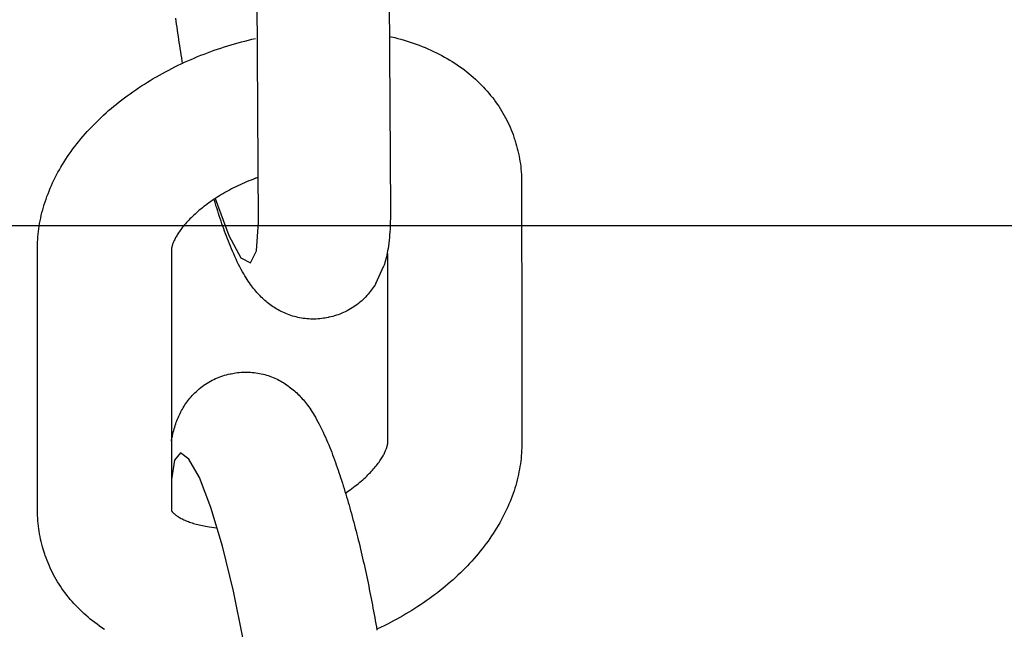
# Model space of a CAD drawing. Extents: x -169 to 6736, y -208 to 3022.
# Tile 384 of 656: x 1797.522 to 1798.387, y 983.66 to 984.196. Entities that reach past the tile are written whole.
import ezdxf

# ---------------------------------------------------------------- set-up
doc = ezdxf.new("R2010")
doc.units = 0
doc.header["$MEASUREMENT"] = 0
doc.layers.add('FREEZE-LINES', color=8, linetype='CONTINUOUS')
doc.layers.add('SPILL-BUCKET', color=1, linetype='CONTINUOUS')

msp = doc.modelspace()

# ---------------------------------------------------------------- linework, layer by layer
at = {"layer": 'FREEZE-LINES', "linetype": 'Continuous'}
msp.add_line((1931.94521, 984.01471), (1465.78697, 984.01471), dxfattribs=at)
at = {"layer": 'SPILL-BUCKET', "color": 1, "linetype": 'Continuous'}
for p, q in [((1797.8463, 984.25577), (1797.8475, 984.02738)), ((1797.73146, 984.01778), (1797.73027, 984.2446)), ((1797.6592, 984.19455), (1797.65886, 984.19718)), ((1797.65955, 984.1919), (1797.6592, 984.19455)), ((1797.65992, 984.18924), (1797.65955, 984.1919)), ((1797.66029, 984.18657), (1797.65992, 984.18924)), ((1797.66067, 984.1839), (1797.66029, 984.18657)), ((1797.66106, 984.18121), (1797.66067, 984.1839)), ((1797.66146, 984.17852), (1797.66106, 984.18121)), ((1797.8467, 984.18121), (1797.85124, 984.18012)), ((1797.85124, 984.18012), (1797.85401, 984.1794)), ((1797.66187, 984.17581), (1797.66146, 984.17852)), ((1797.66228, 984.1731), (1797.66187, 984.17581)), ((1797.66271, 984.17038), (1797.66228, 984.1731)), ((1797.69851, 984.17096), (1797.70149, 984.17193)), ((1797.70149, 984.17193), (1797.70448, 984.17286)), ((1797.70448, 984.17286), (1797.70747, 984.17377)), ((1797.70747, 984.17377), (1797.71048, 984.17465)), ((1797.71048, 984.17465), (1797.7135, 984.1755)), ((1797.7135, 984.1755), (1797.71652, 984.17632)), ((1797.71652, 984.17632), (1797.71955, 984.1771)), ((1797.71955, 984.1771), (1797.72258, 984.17786)), ((1797.72258, 984.17786), (1797.72563, 984.17859)), ((1797.72563, 984.17859), (1797.72896, 984.17935)), ((1797.85401, 984.1794), (1797.85677, 984.17865)), ((1797.85677, 984.17865), (1797.85951, 984.17786)), ((1797.85951, 984.17786), (1797.86223, 984.17703)), ((1797.86223, 984.17703), (1797.86492, 984.17616)), ((1797.86492, 984.17616), (1797.86758, 984.17526)), ((1797.86758, 984.17526), (1797.87022, 984.17432)), ((1797.87022, 984.17432), (1797.87284, 984.17334)), ((1797.87284, 984.17334), (1797.87542, 984.17234)), ((1797.87542, 984.17234), (1797.87799, 984.17129)), ((1797.87799, 984.17129), (1797.88052, 984.17021)), ((1797.66314, 984.16765), (1797.66271, 984.17038)), ((1797.66358, 984.16492), (1797.66314, 984.16765)), ((1797.66403, 984.16218), (1797.66358, 984.16492)), ((1797.67507, 984.16216), (1797.67796, 984.16336)), ((1797.67796, 984.16336), (1797.68085, 984.16453)), ((1797.68085, 984.16453), (1797.68377, 984.16568)), ((1797.68377, 984.16568), (1797.68669, 984.16679)), ((1797.68669, 984.16679), (1797.68963, 984.16788)), ((1797.68963, 984.16788), (1797.69258, 984.16893)), ((1797.69258, 984.16893), (1797.69554, 984.16996)), ((1797.69554, 984.16996), (1797.69851, 984.17096)), ((1797.88052, 984.17021), (1797.88302, 984.16909)), ((1797.88302, 984.16909), (1797.88549, 984.16795)), ((1797.88549, 984.16795), (1797.88793, 984.16676)), ((1797.88793, 984.16676), (1797.89034, 984.16555)), ((1797.89034, 984.16555), (1797.89272, 984.1643)), ((1797.89272, 984.1643), (1797.89505, 984.16301)), ((1797.89505, 984.16301), (1797.89737, 984.16169)), ((1797.6553, 984.15298), (1797.65807, 984.15438)), ((1797.65807, 984.15438), (1797.66087, 984.15575)), ((1797.66087, 984.15575), (1797.66367, 984.15708)), ((1797.66367, 984.15708), (1797.6665, 984.1584)), ((1797.66449, 984.15944), (1797.66403, 984.16218)), ((1797.6648, 984.1576), (1797.66449, 984.15944)), ((1797.6665, 984.1584), (1797.66934, 984.15968)), ((1797.66934, 984.15968), (1797.6722, 984.16094)), ((1797.6722, 984.16094), (1797.67507, 984.16216)), ((1797.89737, 984.16169), (1797.89964, 984.16035)), ((1797.89964, 984.16035), (1797.90188, 984.15897)), ((1797.90188, 984.15897), (1797.90408, 984.15756)), ((1797.90408, 984.15756), (1797.90625, 984.15612)), ((1797.90625, 984.15612), (1797.90837, 984.15465)), ((1797.90837, 984.15465), (1797.91047, 984.15314)), ((1797.63905, 984.14406), (1797.6417, 984.14561)), ((1797.6417, 984.14561), (1797.64438, 984.14714)), ((1797.64438, 984.14714), (1797.64708, 984.14864)), ((1797.64708, 984.14864), (1797.6498, 984.15012)), ((1797.6498, 984.15012), (1797.65254, 984.15156)), ((1797.65254, 984.15156), (1797.6553, 984.15298)), ((1797.91047, 984.15314), (1797.91252, 984.15162)), ((1797.91252, 984.15162), (1797.91454, 984.15006)), ((1797.91454, 984.15006), (1797.91651, 984.14848)), ((1797.91651, 984.14848), (1797.91846, 984.14686)), ((1797.91846, 984.14686), (1797.92035, 984.14522)), ((1797.92035, 984.14522), (1797.92221, 984.14355)), ((1797.62608, 984.13592), (1797.62863, 984.1376)), ((1797.62863, 984.1376), (1797.6312, 984.13925)), ((1797.6312, 984.13925), (1797.63379, 984.14088)), ((1797.63379, 984.14088), (1797.63641, 984.14248)), ((1797.63641, 984.14248), (1797.63905, 984.14406)), ((1797.92221, 984.14355), (1797.92403, 984.14186)), ((1797.92403, 984.14186), (1797.92581, 984.14014)), ((1797.92581, 984.14014), (1797.92755, 984.1384)), ((1797.92755, 984.1384), (1797.92925, 984.13663)), ((1797.92925, 984.13663), (1797.93091, 984.13484)), ((1797.61371, 984.12715), (1797.61613, 984.12895)), ((1797.61613, 984.12895), (1797.61858, 984.13073)), ((1797.61858, 984.13073), (1797.62106, 984.13248)), ((1797.62106, 984.13248), (1797.62355, 984.13421)), ((1797.62355, 984.13421), (1797.62608, 984.13592)), ((1797.93091, 984.13484), (1797.93253, 984.13303)), ((1797.93253, 984.13303), (1797.9341, 984.13119)), ((1797.9341, 984.13119), (1797.93564, 984.12933)), ((1797.93564, 984.12933), (1797.93713, 984.12745)), ((1797.60203, 984.1178), (1797.60431, 984.11971)), ((1797.60431, 984.11971), (1797.60661, 984.12161)), ((1797.60661, 984.12161), (1797.60895, 984.12348)), ((1797.60895, 984.12348), (1797.61132, 984.12533)), ((1797.61132, 984.12533), (1797.61371, 984.12715)), ((1797.93713, 984.12745), (1797.93858, 984.12555)), ((1797.93858, 984.12555), (1797.93999, 984.12363)), ((1797.93999, 984.12363), (1797.94136, 984.12168)), ((1797.94136, 984.12168), (1797.94269, 984.11972)), ((1797.94269, 984.11972), (1797.94397, 984.11774)), ((1797.59321, 984.10992), (1797.59537, 984.11192)), ((1797.59537, 984.11192), (1797.59756, 984.1139)), ((1797.59756, 984.1139), (1797.59978, 984.11586)), ((1797.59978, 984.11586), (1797.60203, 984.1178)), ((1797.94397, 984.11774), (1797.94521, 984.11574)), ((1797.94521, 984.11574), (1797.94641, 984.11371)), ((1797.94641, 984.11371), (1797.94757, 984.11168)), ((1797.94757, 984.11168), (1797.94869, 984.10962)), ((1797.58493, 984.10171), (1797.58695, 984.10379)), ((1797.58695, 984.10379), (1797.589, 984.10586)), ((1797.589, 984.10586), (1797.59109, 984.1079)), ((1797.59109, 984.1079), (1797.59321, 984.10992)), ((1797.94869, 984.10962), (1797.94976, 984.10755)), ((1797.94976, 984.10755), (1797.95079, 984.10546)), ((1797.95079, 984.10546), (1797.95177, 984.10336)), ((1797.95177, 984.10336), (1797.95272, 984.10123)), ((1797.57721, 984.09321), (1797.57908, 984.09536)), ((1797.57908, 984.09536), (1797.581, 984.0975)), ((1797.581, 984.0975), (1797.58295, 984.09961)), ((1797.58295, 984.09961), (1797.58493, 984.10171)), ((1797.95272, 984.10123), (1797.95362, 984.0991)), ((1797.95362, 984.0991), (1797.95448, 984.09695)), ((1797.95448, 984.09695), (1797.95529, 984.09479)), ((1797.95529, 984.09479), (1797.95606, 984.09261)), ((1797.5701, 984.08445), (1797.57182, 984.08666)), ((1797.57182, 984.08666), (1797.57358, 984.08886)), ((1797.57358, 984.08886), (1797.57538, 984.09104)), ((1797.57538, 984.09104), (1797.57721, 984.09321)), ((1797.95606, 984.09261), (1797.95644, 984.09145)), ((1797.95644, 984.09145), (1797.95681, 984.09028)), ((1797.95683, 984.09029), (1797.95719, 984.08917)), ((1797.95717, 984.08916), (1797.95751, 984.08813)), ((1797.95751, 984.08813), (1797.95784, 984.08709)), ((1797.95784, 984.08709), (1797.95848, 984.08488)), ((1797.95848, 984.08488), (1797.95908, 984.08265)), ((1797.56364, 984.07546), (1797.56519, 984.07772)), ((1797.56519, 984.07772), (1797.56679, 984.07998)), ((1797.56679, 984.07998), (1797.56842, 984.08222)), ((1797.56842, 984.08222), (1797.5701, 984.08445)), ((1797.95908, 984.08265), (1797.95963, 984.08041)), ((1797.95963, 984.08041), (1797.96014, 984.07816)), ((1797.96014, 984.07816), (1797.96061, 984.0759)), ((1797.55785, 984.06629), (1797.55923, 984.06859)), ((1797.55923, 984.06859), (1797.56066, 984.07089)), ((1797.56066, 984.07089), (1797.56212, 984.07318)), ((1797.56212, 984.07318), (1797.56364, 984.07546)), ((1797.96061, 984.0759), (1797.96103, 984.07364)), ((1797.96103, 984.07364), (1797.96141, 984.07136)), ((1797.96141, 984.07136), (1797.96174, 984.06907)), ((1797.96174, 984.06907), (1797.96204, 984.06678)), ((1797.55275, 984.05698), (1797.55396, 984.05932)), ((1797.55396, 984.05932), (1797.55521, 984.06165)), ((1797.55521, 984.06165), (1797.55651, 984.06397)), ((1797.55651, 984.06397), (1797.55785, 984.06629)), ((1797.96204, 984.06678), (1797.96228, 984.06448)), ((1797.96228, 984.06448), (1797.96249, 984.06217)), ((1797.96249, 984.06217), (1797.96265, 984.05985)), ((1797.96265, 984.05985), (1797.96276, 984.05753)), ((1797.5494, 984.04993), (1797.55047, 984.05229)), ((1797.55047, 984.05229), (1797.55159, 984.05463)), ((1797.55159, 984.05463), (1797.55275, 984.05698)), ((1797.71529, 984.05066), (1797.7134, 984.04976)), ((1797.7172, 984.05153), (1797.71529, 984.05066)), ((1797.71912, 984.05239), (1797.7172, 984.05153)), ((1797.72107, 984.05324), (1797.71912, 984.05239)), ((1797.72303, 984.05406), (1797.72107, 984.05324)), ((1797.725, 984.05486), (1797.72303, 984.05406)), ((1797.72699, 984.05565), (1797.725, 984.05486)), ((1797.72899, 984.05641), (1797.72699, 984.05565)), ((1797.73125, 984.05726), (1797.72786, 984.05599)), ((1797.96276, 984.05753), (1797.96283, 984.0552)), ((1797.96283, 984.0552), (1797.96285, 984.05394)), ((1797.96285, 984.05394), (1797.96286, 984.05267)), ((1797.96286, 984.05267), (1797.96292, 983.91186)), ((1797.54556, 984.04047), (1797.54645, 984.04284)), ((1797.54645, 984.04284), (1797.54739, 984.04521)), ((1797.54739, 984.04521), (1797.54837, 984.04757)), ((1797.54837, 984.04757), (1797.5494, 984.04993)), ((1797.69905, 984.04207), (1797.69737, 984.04105)), ((1797.70076, 984.04308), (1797.69905, 984.04207)), ((1797.70249, 984.04407), (1797.70076, 984.04308)), ((1797.70425, 984.04506), (1797.70249, 984.04407)), ((1797.70604, 984.04603), (1797.70425, 984.04506)), ((1797.70785, 984.04699), (1797.70604, 984.04603)), ((1797.70967, 984.04793), (1797.70785, 984.04699)), ((1797.71153, 984.04885), (1797.70967, 984.04793)), ((1797.7134, 984.04976), (1797.71153, 984.04885)), ((1797.54244, 984.03097), (1797.54315, 984.03335)), ((1797.54315, 984.03335), (1797.54391, 984.03572)), ((1797.54391, 984.03572), (1797.54471, 984.0381)), ((1797.54471, 984.0381), (1797.54556, 984.04047)), ((1797.68638, 984.03367), (1797.68494, 984.03259)), ((1797.68786, 984.03475), (1797.68638, 984.03367)), ((1797.68937, 984.03582), (1797.68786, 984.03475)), ((1797.69091, 984.03688), (1797.68937, 984.03582)), ((1797.69248, 984.03794), (1797.69091, 984.03688)), ((1797.69257, 984.0375), (1797.69244, 984.03791)), ((1797.69408, 984.03898), (1797.69248, 984.03794)), ((1797.6933, 984.03512), (1797.69257, 984.0375)), ((1797.69403, 984.03277), (1797.6933, 984.03512)), ((1797.69356, 984.0386), (1797.70537, 984.00608)), ((1797.69441, 984.03159), (1797.69403, 984.03277)), ((1797.69571, 984.04002), (1797.69408, 984.03898)), ((1797.69737, 984.04105), (1797.69571, 984.04002)), ((1797.54057, 984.02384), (1797.54115, 984.02621)), ((1797.54115, 984.02621), (1797.54177, 984.0286)), ((1797.54177, 984.0286), (1797.54244, 984.03097)), ((1797.67574, 984.02498), (1797.67457, 984.02389)), ((1797.67695, 984.02606), (1797.67574, 984.02498)), ((1797.6782, 984.02715), (1797.67695, 984.02606)), ((1797.67948, 984.02825), (1797.6782, 984.02715)), ((1797.68079, 984.02933), (1797.67948, 984.02825)), ((1797.68214, 984.03042), (1797.68079, 984.02933)), ((1797.68352, 984.03151), (1797.68214, 984.03042)), ((1797.68494, 984.03259), (1797.68352, 984.03151)), ((1797.69478, 984.03041), (1797.69441, 984.03159)), ((1797.69538, 984.02853), (1797.69478, 984.03041)), ((1797.69553, 984.02808), (1797.69538, 984.02853)), ((1797.69567, 984.02763), (1797.69553, 984.02808)), ((1797.69637, 984.02545), (1797.69567, 984.02763)), ((1797.69708, 984.0233), (1797.69637, 984.02545)), ((1797.84751, 984.02523), (1797.84749, 984.02294)), ((1797.8475, 984.02738), (1797.8475, 984.0263)), ((1797.8475, 984.0263), (1797.84751, 984.02523)), ((1797.53872, 984.01434), (1797.53911, 984.01671)), ((1797.53911, 984.01671), (1797.53956, 984.01909)), ((1797.53956, 984.01909), (1797.54004, 984.02146)), ((1797.54004, 984.02146), (1797.54057, 984.02384)), ((1797.66647, 984.01542), (1797.66562, 984.0144)), ((1797.66736, 984.01644), (1797.66647, 984.01542)), ((1797.66828, 984.01749), (1797.66736, 984.01644)), ((1797.66923, 984.01853), (1797.66828, 984.01749)), ((1797.67023, 984.0196), (1797.66923, 984.01853)), ((1797.67126, 984.02066), (1797.67023, 984.0196)), ((1797.67233, 984.02173), (1797.67126, 984.02066)), ((1797.67343, 984.02281), (1797.67233, 984.02173)), ((1797.67457, 984.02389), (1797.67343, 984.02281)), ((1797.69784, 984.021), (1797.69708, 984.0233)), ((1797.69861, 984.01874), (1797.69784, 984.021)), ((1797.69939, 984.01647), (1797.69861, 984.01874)), ((1797.70017, 984.01424), (1797.69939, 984.01647)), ((1797.72974, 983.99269), (1797.73146, 984.01778)), ((1797.84735, 984.01615), (1797.84725, 984.01383)), ((1797.84741, 984.0184), (1797.84735, 984.01615)), ((1797.84746, 984.02069), (1797.84741, 984.0184)), ((1797.84749, 984.02294), (1797.84746, 984.02069)), ((1797.53758, 984.00488), (1797.53779, 984.00724)), ((1797.53779, 984.00724), (1797.53806, 984.0096)), ((1797.53806, 984.0096), (1797.53836, 984.01197)), ((1797.53836, 984.01197), (1797.53872, 984.01434)), ((1797.66013, 984.00676), (1797.6596, 984.00588)), ((1797.6607, 984.00765), (1797.66013, 984.00676)), ((1797.66129, 984.00857), (1797.6607, 984.00765)), ((1797.66193, 984.0095), (1797.66129, 984.00857)), ((1797.66259, 984.01045), (1797.66193, 984.0095)), ((1797.6633, 984.01142), (1797.66259, 984.01045)), ((1797.66404, 984.01239), (1797.6633, 984.01142)), ((1797.66481, 984.01339), (1797.66404, 984.01239)), ((1797.66562, 984.0144), (1797.66481, 984.01339)), ((1797.70096, 984.012), (1797.70017, 984.01424)), ((1797.70176, 984.00979), (1797.70096, 984.012)), ((1797.70258, 984.00757), (1797.70176, 984.00979)), ((1797.7034, 984.00538), (1797.70258, 984.00757)), ((1797.84682, 984.00681), (1797.84661, 984.00434)), ((1797.84699, 984.00917), (1797.84682, 984.00681)), ((1797.84714, 984.01155), (1797.84699, 984.00917)), ((1797.84725, 984.01383), (1797.84714, 984.01155)), ((1797.53724, 983.76464), (1797.53727, 984.00016)), ((1797.53727, 984.00016), (1797.5374, 984.00252)), ((1797.5374, 984.00252), (1797.53758, 984.00488)), ((1797.65603, 983.99839), (1797.65582, 983.99779)), ((1797.65625, 983.99903), (1797.65603, 983.99839)), ((1797.65651, 983.99969), (1797.65625, 983.99903)), ((1797.65679, 984.00038), (1797.65651, 983.99969)), ((1797.6571, 984.00109), (1797.65679, 984.00038)), ((1797.65744, 984.00183), (1797.6571, 984.00109)), ((1797.65781, 984.0026), (1797.65744, 984.00183)), ((1797.65821, 984.00338), (1797.65781, 984.0026)), ((1797.65864, 984.0042), (1797.65821, 984.00338)), ((1797.65911, 984.00503), (1797.65864, 984.0042)), ((1797.6596, 984.00588), (1797.65911, 984.00503)), ((1797.70424, 984.00317), (1797.7034, 984.00538)), ((1797.70509, 984.00099), (1797.70424, 984.00317)), ((1797.70597, 983.99878), (1797.70509, 984.00099)), ((1797.70537, 984.00608), (1797.71601, 983.98653)), ((1797.70685, 983.9966), (1797.70597, 983.99878)), ((1797.84605, 983.99929), (1797.8457, 983.99671)), ((1797.84636, 984.00188), (1797.84605, 983.99929)), ((1797.84661, 984.00434), (1797.84636, 984.00188)), ((1797.65489, 983.99334), (1797.65488, 983.99309)), ((1797.65488, 983.99309), (1797.65488, 983.99287)), ((1797.65488, 983.99287), (1797.65498, 983.76464)), ((1797.65491, 983.99365), (1797.65489, 983.99334)), ((1797.65495, 983.99399), (1797.65491, 983.99365)), ((1797.655, 983.99436), (1797.65495, 983.99399)), ((1797.65506, 983.99476), (1797.655, 983.99436)), ((1797.65514, 983.99519), (1797.65506, 983.99476)), ((1797.65523, 983.99565), (1797.65514, 983.99519)), ((1797.65535, 983.99614), (1797.65523, 983.99565)), ((1797.65548, 983.99666), (1797.65535, 983.99614)), ((1797.65564, 983.99721), (1797.65548, 983.99666)), ((1797.65582, 983.99779), (1797.65564, 983.99721)), ((1797.70778, 983.99436), (1797.70685, 983.9966)), ((1797.70871, 983.99217), (1797.70778, 983.99436)), ((1797.70971, 983.98989), (1797.70871, 983.99217)), ((1797.71071, 983.98765), (1797.70971, 983.98989)), ((1797.72441, 983.98192), (1797.72974, 983.99269)), ((1797.84468, 983.99074), (1797.8443, 983.98889)), ((1797.84503, 983.99257), (1797.84468, 983.99074)), ((1797.84538, 983.99464), (1797.84503, 983.99257)), ((1797.84522, 983.82445), (1797.84515, 983.99017)), ((1797.8457, 983.99671), (1797.84538, 983.99464)), ((1797.71179, 983.98531), (1797.71071, 983.98765)), ((1797.71289, 983.98302), (1797.71179, 983.98531)), ((1797.71404, 983.98069), (1797.71289, 983.98302)), ((1797.71601, 983.98653), (1797.72441, 983.98192)), ((1797.84227, 983.98102), (1797.84181, 983.97955)), ((1797.8427, 983.98247), (1797.84227, 983.98102)), ((1797.84313, 983.98402), (1797.8427, 983.98247)), ((1797.84353, 983.98556), (1797.84313, 983.98402)), ((1797.84393, 983.98723), (1797.84353, 983.98556)), ((1797.8443, 983.98889), (1797.84393, 983.98723)), ((1797.71521, 983.9784), (1797.71404, 983.98069)), ((1797.71633, 983.97629), (1797.71521, 983.9784)), ((1797.71747, 983.97421), (1797.71633, 983.97629)), ((1797.71852, 983.97237), (1797.71747, 983.97421)), ((1797.7196, 983.97054), (1797.71852, 983.97237)), ((1797.83477, 983.96391), (1797.84181, 983.97955)), ((1797.72059, 983.96893), (1797.7196, 983.97054)), ((1797.7216, 983.96733), (1797.72059, 983.96893)), ((1797.72255, 983.96589), (1797.7216, 983.96733)), ((1797.72352, 983.96445), (1797.72255, 983.96589)), ((1797.72445, 983.96314), (1797.72352, 983.96445)), ((1797.83477, 983.96391), (1797.83402, 983.96269)), ((1797.7254, 983.96183), (1797.72445, 983.96314)), ((1797.72631, 983.96062), (1797.7254, 983.96183)), ((1797.72726, 983.95941), (1797.72631, 983.96062)), ((1797.72818, 983.95827), (1797.72726, 983.95941)), ((1797.72913, 983.95713), (1797.72818, 983.95827)), ((1797.73006, 983.95605), (1797.72913, 983.95713)), ((1797.73103, 983.95497), (1797.73006, 983.95605)), ((1797.73198, 983.95394), (1797.73103, 983.95497)), ((1797.82888, 983.95558), (1797.82791, 983.95444)), ((1797.82981, 983.95673), (1797.82888, 983.95558)), ((1797.83071, 983.9579), (1797.82981, 983.95673)), ((1797.83158, 983.95907), (1797.83071, 983.9579)), ((1797.83243, 983.96027), (1797.83158, 983.95907)), ((1797.83323, 983.96147), (1797.83243, 983.96027)), ((1797.83402, 983.96269), (1797.83323, 983.96147)), ((1797.73297, 983.95291), (1797.73198, 983.95394)), ((1797.73396, 983.95192), (1797.73297, 983.95291)), ((1797.73498, 983.95094), (1797.73396, 983.95192)), ((1797.736, 983.94998), (1797.73498, 983.95094)), ((1797.73706, 983.94904), (1797.736, 983.94998)), ((1797.73812, 983.94812), (1797.73706, 983.94904)), ((1797.73922, 983.94721), (1797.73812, 983.94812)), ((1797.74033, 983.94632), (1797.73922, 983.94721)), ((1797.74148, 983.94545), (1797.74033, 983.94632)), ((1797.81938, 983.94629), (1797.81803, 983.94524)), ((1797.8207, 983.94736), (1797.81938, 983.94629)), ((1797.82199, 983.94847), (1797.8207, 983.94736)), ((1797.82324, 983.94961), (1797.82199, 983.94847)), ((1797.82447, 983.95078), (1797.82324, 983.94961)), ((1797.82565, 983.95198), (1797.82447, 983.95078)), ((1797.8268, 983.9532), (1797.82565, 983.95198)), ((1797.82791, 983.95444), (1797.8268, 983.9532)), ((1797.74264, 983.94461), (1797.74148, 983.94545)), ((1797.74383, 983.94378), (1797.74264, 983.94461)), ((1797.74505, 983.94297), (1797.74383, 983.94378)), ((1797.74629, 983.94218), (1797.74505, 983.94297)), ((1797.74755, 983.94142), (1797.74629, 983.94218)), ((1797.74884, 983.94068), (1797.74755, 983.94142)), ((1797.75016, 983.93996), (1797.74884, 983.94068)), ((1797.7515, 983.93927), (1797.75016, 983.93996)), ((1797.75286, 983.93861), (1797.7515, 983.93927)), ((1797.75425, 983.93798), (1797.75286, 983.93861)), ((1797.75566, 983.93737), (1797.75425, 983.93798)), ((1797.80475, 983.93764), (1797.80317, 983.93701)), ((1797.8063, 983.93832), (1797.80475, 983.93764)), ((1797.80785, 983.93904), (1797.8063, 983.93832)), ((1797.80936, 983.9398), (1797.80785, 983.93904)), ((1797.81087, 983.94061), (1797.80936, 983.9398)), ((1797.81235, 983.94146), (1797.81087, 983.94061)), ((1797.81381, 983.94234), (1797.81235, 983.94146)), ((1797.81524, 983.94327), (1797.81381, 983.94234)), ((1797.81665, 983.94424), (1797.81524, 983.94327)), ((1797.81803, 983.94524), (1797.81665, 983.94424)), ((1797.7571, 983.9368), (1797.75566, 983.93737)), ((1797.75855, 983.93626), (1797.7571, 983.9368)), ((1797.76002, 983.93575), (1797.75855, 983.93626)), ((1797.76152, 983.93528), (1797.76002, 983.93575)), ((1797.76303, 983.93484), (1797.76152, 983.93528)), ((1797.76456, 983.93444), (1797.76303, 983.93484)), ((1797.7661, 983.93408), (1797.76456, 983.93444)), ((1797.76766, 983.93375), (1797.7661, 983.93408)), ((1797.76923, 983.93347), (1797.76766, 983.93375)), ((1797.77082, 983.93322), (1797.76923, 983.93347)), ((1797.77242, 983.93301), (1797.77082, 983.93322)), ((1797.77403, 983.93285), (1797.77242, 983.93301)), ((1797.77564, 983.93272), (1797.77403, 983.93285)), ((1797.77727, 983.93264), (1797.77564, 983.93272)), ((1797.7789, 983.9326), (1797.77727, 983.93264)), ((1797.78054, 983.93261), (1797.7789, 983.9326)), ((1797.78218, 983.93265), (1797.78054, 983.93261)), ((1797.78383, 983.93275), (1797.78218, 983.93265)), ((1797.78547, 983.93288), (1797.78383, 983.93275)), ((1797.78712, 983.93306), (1797.78547, 983.93288)), ((1797.78876, 983.93329), (1797.78712, 983.93306)), ((1797.79003, 983.9335), (1797.78876, 983.93329)), ((1797.79129, 983.93374), (1797.79003, 983.9335)), ((1797.79275, 983.93401), (1797.79129, 983.93373)), ((1797.79312, 983.93409), (1797.79274, 983.93403)), ((1797.7935, 983.93416), (1797.79312, 983.93409)), ((1797.79514, 983.93452), (1797.7935, 983.93416)), ((1797.79676, 983.93493), (1797.79514, 983.93452)), ((1797.79838, 983.93539), (1797.79676, 983.93493)), ((1797.79999, 983.93588), (1797.79838, 983.93539)), ((1797.80159, 983.93642), (1797.79999, 983.93588)), ((1797.80317, 983.93701), (1797.80159, 983.93642)), ((1797.96292, 983.91186), (1797.96296, 983.82286)), ((1797.71134, 983.88529), (1797.71298, 983.88552)), ((1797.71298, 983.88552), (1797.71463, 983.8857)), ((1797.71463, 983.8857), (1797.71627, 983.88583)), ((1797.71627, 983.88583), (1797.71792, 983.88593)), ((1797.71792, 983.88593), (1797.71956, 983.88597)), ((1797.71956, 983.88597), (1797.7212, 983.88598)), ((1797.7212, 983.88598), (1797.72283, 983.88594)), ((1797.72283, 983.88594), (1797.72446, 983.88586)), ((1797.72446, 983.88586), (1797.72607, 983.88574)), ((1797.72607, 983.88574), (1797.72768, 983.88557)), ((1797.72768, 983.88557), (1797.72928, 983.88536)), ((1797.68629, 983.87624), (1797.68775, 983.87713)), ((1797.68775, 983.87713), (1797.68923, 983.87797)), ((1797.68923, 983.87797), (1797.69074, 983.87878)), ((1797.69074, 983.87878), (1797.69226, 983.87954)), ((1797.69226, 983.87954), (1797.6938, 983.88026)), ((1797.6938, 983.88026), (1797.69535, 983.88094)), ((1797.69535, 983.88094), (1797.69693, 983.88157)), ((1797.69693, 983.88157), (1797.69851, 983.88216)), ((1797.69851, 983.88216), (1797.70011, 983.8827)), ((1797.70011, 983.8827), (1797.70172, 983.8832)), ((1797.70172, 983.8832), (1797.70334, 983.88365)), ((1797.70334, 983.88365), (1797.70496, 983.88407)), ((1797.70496, 983.88407), (1797.7066, 983.88442)), ((1797.7066, 983.88442), (1797.70698, 983.88449)), ((1797.70698, 983.88449), (1797.70736, 983.88455)), ((1797.70735, 983.88457), (1797.70881, 983.88485)), ((1797.70881, 983.88484), (1797.71007, 983.88508)), ((1797.71007, 983.88508), (1797.71134, 983.88529)), ((1797.72928, 983.88536), (1797.73087, 983.88511)), ((1797.73087, 983.88511), (1797.73244, 983.88483)), ((1797.73244, 983.88483), (1797.734, 983.8845)), ((1797.734, 983.8845), (1797.73554, 983.88414)), ((1797.73554, 983.88414), (1797.73707, 983.88374)), ((1797.73707, 983.88374), (1797.73858, 983.8833)), ((1797.73858, 983.8833), (1797.74008, 983.88283)), ((1797.74008, 983.88283), (1797.74155, 983.88232)), ((1797.74155, 983.88232), (1797.74301, 983.88178)), ((1797.74301, 983.88178), (1797.74444, 983.88121)), ((1797.74444, 983.88121), (1797.74585, 983.8806)), ((1797.74585, 983.8806), (1797.74724, 983.87997)), ((1797.74724, 983.87997), (1797.7486, 983.87931)), ((1797.7486, 983.87931), (1797.74994, 983.87862)), ((1797.74994, 983.87862), (1797.75126, 983.8779)), ((1797.75126, 983.8779), (1797.75255, 983.87716)), ((1797.75255, 983.87716), (1797.75381, 983.8764)), ((1797.67563, 983.8678), (1797.67686, 983.86897)), ((1797.67686, 983.86897), (1797.67811, 983.87011)), ((1797.67811, 983.87011), (1797.6794, 983.87122)), ((1797.6794, 983.87122), (1797.68072, 983.8723)), ((1797.68072, 983.8723), (1797.68208, 983.87334)), ((1797.68208, 983.87334), (1797.68345, 983.87434)), ((1797.68345, 983.87434), (1797.68486, 983.87531)), ((1797.68486, 983.87531), (1797.68629, 983.87624)), ((1797.75381, 983.8764), (1797.75506, 983.87561)), ((1797.75506, 983.87561), (1797.75627, 983.8748)), ((1797.75627, 983.8748), (1797.75746, 983.87397)), ((1797.75746, 983.87397), (1797.75862, 983.87313)), ((1797.75862, 983.87313), (1797.75977, 983.87226)), ((1797.75977, 983.87226), (1797.76088, 983.87137)), ((1797.76088, 983.87137), (1797.76198, 983.87046)), ((1797.76198, 983.87046), (1797.76304, 983.86954)), ((1797.76304, 983.86954), (1797.7641, 983.8686)), ((1797.7641, 983.8686), (1797.76512, 983.86765)), ((1797.66852, 983.85951), (1797.66939, 983.86068)), ((1797.66939, 983.86068), (1797.67029, 983.86185)), ((1797.67029, 983.86185), (1797.67123, 983.863)), ((1797.67123, 983.863), (1797.67219, 983.86414)), ((1797.67219, 983.86414), (1797.6733, 983.86538)), ((1797.6733, 983.86538), (1797.67445, 983.8666)), ((1797.67445, 983.8666), (1797.67563, 983.8678)), ((1797.76512, 983.86765), (1797.76614, 983.86666)), ((1797.76614, 983.86666), (1797.76713, 983.86567)), ((1797.76713, 983.86567), (1797.76812, 983.86464)), ((1797.76812, 983.86464), (1797.76908, 983.86361)), ((1797.76908, 983.86361), (1797.77004, 983.86253)), ((1797.77004, 983.86253), (1797.77097, 983.86145)), ((1797.77097, 983.86145), (1797.77192, 983.86031)), ((1797.77192, 983.86031), (1797.77284, 983.85917)), ((1797.66261, 983.84968), (1797.66324, 983.85094)), ((1797.66324, 983.85094), (1797.66392, 983.8522)), ((1797.66392, 983.8522), (1797.66461, 983.85344)), ((1797.66461, 983.85344), (1797.66533, 983.85468)), ((1797.66533, 983.85468), (1797.66608, 983.8559)), ((1797.66608, 983.8559), (1797.66687, 983.85711)), ((1797.66687, 983.85711), (1797.66768, 983.85831)), ((1797.66768, 983.85831), (1797.66852, 983.85951)), ((1797.77284, 983.85917), (1797.77379, 983.85796)), ((1797.77379, 983.85796), (1797.7747, 983.85675)), ((1797.7747, 983.85675), (1797.77565, 983.85544)), ((1797.77565, 983.85544), (1797.77658, 983.85413)), ((1797.77658, 983.85413), (1797.77755, 983.85269)), ((1797.77755, 983.85269), (1797.7785, 983.85125)), ((1797.7785, 983.85125), (1797.77951, 983.84965)), ((1797.65925, 983.84181), (1797.65975, 983.84315)), ((1797.65975, 983.84315), (1797.66028, 983.8445)), ((1797.66028, 983.8445), (1797.66082, 983.84581)), ((1797.66082, 983.84581), (1797.6614, 983.84712)), ((1797.6614, 983.84712), (1797.66198, 983.8484)), ((1797.66198, 983.8484), (1797.66261, 983.84968)), ((1797.77951, 983.84965), (1797.7805, 983.84804)), ((1797.7805, 983.84804), (1797.78158, 983.84621)), ((1797.78158, 983.84621), (1797.78263, 983.84438)), ((1797.78263, 983.84438), (1797.78377, 983.84229)), ((1797.78377, 983.84229), (1797.78489, 983.84018)), ((1797.65657, 983.83302), (1797.65697, 983.83456)), ((1797.65697, 983.83456), (1797.6574, 983.83611)), ((1797.6574, 983.83611), (1797.65783, 983.83756)), ((1797.65783, 983.83756), (1797.65829, 983.83903)), ((1797.65829, 983.83903), (1797.65875, 983.84041)), ((1797.65875, 983.84041), (1797.65925, 983.84181)), ((1797.78489, 983.84018), (1797.78606, 983.83789)), ((1797.78606, 983.83789), (1797.78721, 983.83557)), ((1797.78721, 983.83557), (1797.78831, 983.83327)), ((1797.65494, 983.82526), (1797.65508, 983.82601)), ((1797.65508, 983.82601), (1797.65542, 983.82785)), ((1797.65542, 983.82785), (1797.6558, 983.82969)), ((1797.6558, 983.82969), (1797.65617, 983.83135)), ((1797.65617, 983.83135), (1797.65657, 983.83302)), ((1797.78831, 983.83327), (1797.78939, 983.83093)), ((1797.78939, 983.83093), (1797.79039, 983.82869)), ((1797.79039, 983.82869), (1797.79139, 983.82641)), ((1797.79139, 983.82641), (1797.79232, 983.82422)), ((1797.79232, 983.82422), (1797.79325, 983.82198)), ((1797.79325, 983.82198), (1797.79414, 983.8198)), ((1797.79414, 983.8198), (1797.79501, 983.81759)), ((1797.79501, 983.81759), (1797.79586, 983.81541)), ((1797.843, 983.81622), (1797.84331, 983.81693)), ((1797.84331, 983.81693), (1797.84359, 983.81762)), ((1797.84359, 983.81762), (1797.84385, 983.81828)), ((1797.84385, 983.81828), (1797.84408, 983.81892)), ((1797.84408, 983.81892), (1797.84428, 983.81952)), ((1797.84428, 983.81952), (1797.84446, 983.8201)), ((1797.84446, 983.8201), (1797.84462, 983.82065)), ((1797.84462, 983.82065), (1797.84475, 983.82117)), ((1797.84475, 983.82117), (1797.84487, 983.82166)), ((1797.84487, 983.82166), (1797.84497, 983.82212)), ((1797.84497, 983.82212), (1797.84504, 983.82255)), ((1797.84504, 983.82255), (1797.84511, 983.82295)), ((1797.84511, 983.82295), (1797.84515, 983.82332)), ((1797.84515, 983.82332), (1797.84519, 983.82366)), ((1797.84519, 983.82366), (1797.84521, 983.82397)), ((1797.84521, 983.82397), (1797.84522, 983.82422)), ((1797.84522, 983.82422), (1797.84522, 983.82445)), ((1797.96283, 983.81715), (1797.9627, 983.81479)), ((1797.96291, 983.8195), (1797.96283, 983.81715)), ((1797.96295, 983.82118), (1797.96291, 983.8195)), ((1797.96296, 983.82286), (1797.96295, 983.82118)), ((1797.65766, 983.80866), (1797.65497, 983.79148)), ((1797.66293, 983.81482), (1797.65766, 983.80866)), ((1797.6704, 983.80953), (1797.66293, 983.81482)), ((1797.67952, 983.79316), (1797.6704, 983.80953)), ((1797.79586, 983.81541), (1797.79671, 983.8132)), ((1797.79671, 983.8132), (1797.79753, 983.81101)), ((1797.79753, 983.81101), (1797.79834, 983.80879)), ((1797.79834, 983.80879), (1797.79914, 983.80658)), ((1797.83751, 983.80686), (1797.83818, 983.80781)), ((1797.83818, 983.80781), (1797.83881, 983.80874)), ((1797.83881, 983.80874), (1797.83941, 983.80966)), ((1797.83941, 983.80966), (1797.83997, 983.81055)), ((1797.83997, 983.81055), (1797.8405, 983.81143)), ((1797.8405, 983.81143), (1797.841, 983.81229)), ((1797.841, 983.81229), (1797.84146, 983.81312)), ((1797.84146, 983.81312), (1797.84189, 983.81393)), ((1797.84189, 983.81393), (1797.84229, 983.81472)), ((1797.84229, 983.81472), (1797.84266, 983.81548)), ((1797.84266, 983.81548), (1797.843, 983.81622)), ((1797.96204, 983.80771), (1797.96174, 983.80534)), ((1797.96231, 983.81008), (1797.96204, 983.80771)), ((1797.96253, 983.81243), (1797.96231, 983.81008)), ((1797.9627, 983.81479), (1797.96253, 983.81243)), ((1797.79914, 983.80658), (1797.79994, 983.80434)), ((1797.79994, 983.80434), (1797.80071, 983.80211)), ((1797.80071, 983.80211), (1797.80149, 983.79984)), ((1797.80149, 983.79984), (1797.80226, 983.79758)), ((1797.83087, 983.79878), (1797.83182, 983.79983)), ((1797.83182, 983.79983), (1797.83275, 983.80087)), ((1797.83275, 983.80087), (1797.83363, 983.8019)), ((1797.83363, 983.8019), (1797.83448, 983.80292)), ((1797.83448, 983.80292), (1797.83529, 983.80392)), ((1797.83529, 983.80392), (1797.83606, 983.80492)), ((1797.83606, 983.80492), (1797.8368, 983.8059)), ((1797.8368, 983.8059), (1797.83751, 983.80686)), ((1797.96099, 983.8006), (1797.96055, 983.79822)), ((1797.96138, 983.80297), (1797.96099, 983.8006)), ((1797.96174, 983.80534), (1797.96138, 983.80297)), ((1797.6896, 983.76693), (1797.67952, 983.79316)), ((1797.80226, 983.79758), (1797.80302, 983.79529)), ((1797.80302, 983.79529), (1797.80373, 983.79313)), ((1797.80373, 983.79313), (1797.80443, 983.79095)), ((1797.80443, 983.79095), (1797.80458, 983.7905)), ((1797.80458, 983.7905), (1797.80472, 983.79005)), ((1797.8219, 983.79016), (1797.82315, 983.79125)), ((1797.82315, 983.79125), (1797.82436, 983.79233)), ((1797.82436, 983.79233), (1797.82553, 983.79342)), ((1797.82553, 983.79342), (1797.82667, 983.7945)), ((1797.82667, 983.7945), (1797.82777, 983.79558)), ((1797.82777, 983.79558), (1797.82884, 983.79665)), ((1797.82884, 983.79665), (1797.82987, 983.79772)), ((1797.82987, 983.79772), (1797.83087, 983.79878)), ((1797.95895, 983.7911), (1797.95833, 983.78872)), ((1797.95953, 983.79347), (1797.95895, 983.7911)), ((1797.96006, 983.79585), (1797.95953, 983.79347)), ((1797.96055, 983.79822), (1797.96006, 983.79585)), ((1797.80472, 983.79005), (1797.80532, 983.78817)), ((1797.80532, 983.78817), (1797.80569, 983.787)), ((1797.80569, 983.787), (1797.80607, 983.78581)), ((1797.80607, 983.78581), (1797.8068, 983.78346)), ((1797.8068, 983.78346), (1797.80753, 983.78109)), ((1797.81073, 983.78149), (1797.81224, 983.78256)), ((1797.81224, 983.78256), (1797.81372, 983.78364)), ((1797.81372, 983.78364), (1797.81517, 983.78472)), ((1797.81517, 983.78472), (1797.81658, 983.7858)), ((1797.81658, 983.7858), (1797.81796, 983.78689)), ((1797.81796, 983.78689), (1797.81931, 983.78798)), ((1797.81931, 983.78798), (1797.82062, 983.78907)), ((1797.82062, 983.78907), (1797.8219, 983.79016)), ((1797.95695, 983.78396), (1797.95619, 983.78159)), ((1797.95766, 983.78634), (1797.95695, 983.78396)), ((1797.95833, 983.78872), (1797.95766, 983.78634)), ((1797.80753, 983.78109), (1797.80826, 983.7787)), ((1797.80798, 983.77962), (1797.81073, 983.78149)), ((1797.80826, 983.7787), (1797.80898, 983.77629)), ((1797.80898, 983.77629), (1797.8097, 983.77387)), ((1797.8097, 983.77387), (1797.81041, 983.77143)), ((1797.95365, 983.77447), (1797.95271, 983.77211)), ((1797.95454, 983.77684), (1797.95365, 983.77447)), ((1797.95539, 983.77921), (1797.95454, 983.77684)), ((1797.95619, 983.78159), (1797.95539, 983.77921)), ((1797.53725, 983.76338), (1797.53724, 983.76464)), ((1797.65498, 983.76464), (1797.65498, 983.76454)), ((1797.65498, 983.76454), (1797.65498, 983.76445)), ((1797.65498, 983.76445), (1797.65499, 983.76423)), ((1797.6999, 983.73277), (1797.6896, 983.76693)), ((1797.81041, 983.77143), (1797.81112, 983.76898)), ((1797.81112, 983.76898), (1797.81182, 983.7665)), ((1797.81182, 983.7665), (1797.81252, 983.76402)), ((1797.94963, 983.76502), (1797.94851, 983.76268)), ((1797.9507, 983.76738), (1797.94963, 983.76502)), ((1797.95173, 983.76974), (1797.9507, 983.76738)), ((1797.95271, 983.77211), (1797.95173, 983.76974)), ((1797.53727, 983.76211), (1797.53725, 983.76338)), ((1797.53734, 983.75979), (1797.53727, 983.76211)), ((1797.53746, 983.75746), (1797.53734, 983.75979)), ((1797.53761, 983.75515), (1797.53746, 983.75746)), ((1797.65499, 983.76423), (1797.65501, 983.76405)), ((1797.65499, 983.76409), (1797.65511, 983.7639)), ((1797.65501, 983.76405), (1797.65502, 983.7639)), ((1797.65502, 983.7639), (1797.65505, 983.76377)), ((1797.65505, 983.76377), (1797.65507, 983.76365)), ((1797.65507, 983.76365), (1797.65509, 983.76355)), ((1797.65509, 983.76355), (1797.65511, 983.76352)), ((1797.65511, 983.7639), (1797.65523, 983.76372)), ((1797.65511, 983.76352), (1797.65512, 983.76349)), ((1797.65523, 983.76372), (1797.65537, 983.76352)), ((1797.65537, 983.76352), (1797.65553, 983.76331)), ((1797.65553, 983.76331), (1797.65572, 983.76307)), ((1797.65572, 983.76307), (1797.65593, 983.76283)), ((1797.65593, 983.76283), (1797.65617, 983.76256)), ((1797.65617, 983.76256), (1797.65646, 983.76226)), ((1797.65646, 983.76226), (1797.65679, 983.76193)), ((1797.65679, 983.76193), (1797.65715, 983.7616)), ((1797.65715, 983.7616), (1797.65755, 983.76125)), ((1797.65755, 983.76125), (1797.65797, 983.76089)), ((1797.65797, 983.76089), (1797.65844, 983.76052)), ((1797.65844, 983.76052), (1797.65894, 983.76014)), ((1797.65894, 983.76014), (1797.65948, 983.75975)), ((1797.65948, 983.75975), (1797.66005, 983.75936)), ((1797.66005, 983.75936), (1797.66066, 983.75896)), ((1797.66066, 983.75896), (1797.6613, 983.75856)), ((1797.6613, 983.75856), (1797.66199, 983.75815)), ((1797.66199, 983.75815), (1797.66271, 983.75774)), ((1797.66271, 983.75774), (1797.66347, 983.75732)), ((1797.66347, 983.75732), (1797.66427, 983.75691)), ((1797.66427, 983.75691), (1797.66511, 983.7565)), ((1797.66511, 983.7565), (1797.66598, 983.75609)), ((1797.66598, 983.75609), (1797.66689, 983.75568)), ((1797.66689, 983.75568), (1797.66784, 983.75527)), ((1797.81252, 983.76402), (1797.81321, 983.76151)), ((1797.81321, 983.76151), (1797.8139, 983.759)), ((1797.8139, 983.759), (1797.81459, 983.75646)), ((1797.81459, 983.75646), (1797.81527, 983.75392)), ((1797.94489, 983.75566), (1797.9436, 983.75334)), ((1797.94614, 983.758), (1797.94489, 983.75566)), ((1797.94735, 983.76033), (1797.94614, 983.758)), ((1797.94851, 983.76268), (1797.94735, 983.76033)), ((1797.53782, 983.75283), (1797.53761, 983.75515)), ((1797.53807, 983.75053), (1797.53782, 983.75283)), ((1797.53836, 983.74824), (1797.53807, 983.75053)), ((1797.53869, 983.74595), (1797.53836, 983.74824)), ((1797.66784, 983.75527), (1797.66883, 983.75487)), ((1797.66883, 983.75487), (1797.66986, 983.75447)), ((1797.66986, 983.75447), (1797.67093, 983.75408)), ((1797.67093, 983.75408), (1797.67203, 983.7537)), ((1797.67203, 983.7537), (1797.67317, 983.75332)), ((1797.67317, 983.75332), (1797.67435, 983.75296)), ((1797.67435, 983.75296), (1797.67556, 983.7526)), ((1797.67556, 983.7526), (1797.67682, 983.75226)), ((1797.67682, 983.75226), (1797.6781, 983.75192)), ((1797.6781, 983.75192), (1797.67942, 983.7516)), ((1797.67942, 983.7516), (1797.68078, 983.75129)), ((1797.68078, 983.75129), (1797.68217, 983.751)), ((1797.68217, 983.751), (1797.6836, 983.75072)), ((1797.6836, 983.75072), (1797.68506, 983.75045)), ((1797.68506, 983.75045), (1797.68655, 983.75021)), ((1797.68655, 983.75021), (1797.68807, 983.74997)), ((1797.68807, 983.74997), (1797.695, 983.74902)), ((1797.81527, 983.75392), (1797.81594, 983.75135)), ((1797.81594, 983.75135), (1797.81661, 983.74878)), ((1797.81661, 983.74878), (1797.81728, 983.74619)), ((1797.94087, 983.74872), (1797.93944, 983.74642)), ((1797.94225, 983.75102), (1797.94087, 983.74872)), ((1797.9436, 983.75334), (1797.94225, 983.75102)), ((1797.53907, 983.74368), (1797.53869, 983.74595)), ((1797.53949, 983.74141), (1797.53907, 983.74368)), ((1797.53996, 983.73915), (1797.53949, 983.74141)), ((1797.54047, 983.7369), (1797.53996, 983.73915)), ((1797.81728, 983.74619), (1797.81794, 983.74358)), ((1797.81794, 983.74358), (1797.8186, 983.74096)), ((1797.8186, 983.74096), (1797.81925, 983.73834)), ((1797.93491, 983.73959), (1797.93331, 983.73734)), ((1797.93646, 983.74185), (1797.93491, 983.73959)), ((1797.93798, 983.74413), (1797.93646, 983.74185)), ((1797.93944, 983.74642), (1797.93798, 983.74413)), ((1797.54103, 983.73466), (1797.54047, 983.7369)), ((1797.54162, 983.73243), (1797.54103, 983.73466)), ((1797.54227, 983.73022), (1797.54162, 983.73243)), ((1797.54277, 983.72864), (1797.54227, 983.73022)), ((1797.70967, 983.69322), (1797.6999, 983.73277)), ((1797.81925, 983.73834), (1797.8199, 983.73569)), ((1797.8199, 983.73569), (1797.82054, 983.73304)), ((1797.82054, 983.73304), (1797.82118, 983.73038)), ((1797.82118, 983.73038), (1797.82181, 983.72771)), ((1797.92828, 983.73065), (1797.92652, 983.72846)), ((1797.93, 983.73287), (1797.92828, 983.73065)), ((1797.93168, 983.7351), (1797.93, 983.73287)), ((1797.93331, 983.73734), (1797.93168, 983.7351)), ((1797.54366, 983.72587), (1797.54277, 983.72864)), ((1797.54404, 983.7247), (1797.54366, 983.72587)), ((1797.54481, 983.72253), (1797.54404, 983.7247)), ((1797.54563, 983.72036), (1797.54481, 983.72253)), ((1797.82181, 983.72771), (1797.82244, 983.72502)), ((1797.82244, 983.72502), (1797.82306, 983.72233)), ((1797.82306, 983.72233), (1797.82368, 983.71963)), ((1797.92102, 983.72195), (1797.9191, 983.71982)), ((1797.92289, 983.7241), (1797.92102, 983.72195)), ((1797.92473, 983.72627), (1797.92289, 983.7241)), ((1797.92652, 983.72846), (1797.92473, 983.72627)), ((1797.54648, 983.71821), (1797.54563, 983.72036)), ((1797.54738, 983.71608), (1797.54648, 983.71821)), ((1797.54833, 983.71396), (1797.54738, 983.71608)), ((1797.54931, 983.71185), (1797.54833, 983.71396)), ((1797.82368, 983.71963), (1797.82429, 983.71692)), ((1797.82429, 983.71692), (1797.82489, 983.7142)), ((1797.82489, 983.7142), (1797.82549, 983.71148)), ((1797.91315, 983.71352), (1797.9111, 983.71146)), ((1797.91517, 983.7156), (1797.91315, 983.71352)), ((1797.91716, 983.7177), (1797.91517, 983.7156)), ((1797.9191, 983.71982), (1797.91716, 983.7177)), ((1797.55034, 983.70976), (1797.54931, 983.71185)), ((1797.55142, 983.70769), (1797.55034, 983.70976)), ((1797.55253, 983.70564), (1797.55142, 983.70769)), ((1797.55369, 983.7036), (1797.55253, 983.70564)), ((1797.82549, 983.71148), (1797.82608, 983.70875)), ((1797.82608, 983.70875), (1797.82667, 983.70601)), ((1797.82667, 983.70601), (1797.82725, 983.70327)), ((1797.90473, 983.70539), (1797.90254, 983.70341)), ((1797.90689, 983.70739), (1797.90473, 983.70539)), ((1797.90901, 983.70942), (1797.90689, 983.70739)), ((1797.9111, 983.71146), (1797.90901, 983.70942)), ((1797.55489, 983.70158), (1797.55369, 983.7036)), ((1797.55613, 983.69958), (1797.55489, 983.70158)), ((1797.55742, 983.69759), (1797.55613, 983.69958)), ((1797.55874, 983.69563), (1797.55742, 983.69759)), ((1797.56011, 983.69369), (1797.55874, 983.69563)), ((1797.82725, 983.70327), (1797.82782, 983.70052)), ((1797.82782, 983.70052), (1797.82839, 983.69777)), ((1797.82839, 983.69777), (1797.82895, 983.69502)), ((1797.89349, 983.6957), (1797.89115, 983.69383)), ((1797.8958, 983.6976), (1797.89349, 983.6957)), ((1797.89808, 983.69951), (1797.8958, 983.6976)), ((1797.90033, 983.70145), (1797.89808, 983.69951)), ((1797.90254, 983.70341), (1797.90033, 983.70145)), ((1797.56152, 983.69177), (1797.56011, 983.69369)), ((1797.56297, 983.68986), (1797.56152, 983.69177)), ((1797.56446, 983.68798), (1797.56297, 983.68986)), ((1797.566, 983.68612), (1797.56446, 983.68798)), ((1797.71818, 983.65119), (1797.70967, 983.69322)), ((1797.82895, 983.69502), (1797.82951, 983.69226)), ((1797.82951, 983.69226), (1797.83006, 983.6895)), ((1797.83006, 983.6895), (1797.8306, 983.68674)), ((1797.8306, 983.68674), (1797.83113, 983.68397)), ((1797.88152, 983.68658), (1797.87905, 983.68483)), ((1797.88397, 983.68836), (1797.88152, 983.68658)), ((1797.88639, 983.69016), (1797.88397, 983.68836)), ((1797.88878, 983.69198), (1797.88639, 983.69016)), ((1797.89115, 983.69383), (1797.88878, 983.69198)), ((1797.56757, 983.68429), (1797.566, 983.68612)), ((1797.56919, 983.68247), (1797.56757, 983.68429)), ((1797.57085, 983.68068), (1797.56919, 983.68247)), ((1797.57255, 983.67891), (1797.57085, 983.68068)), ((1797.57429, 983.67717), (1797.57255, 983.67891)), ((1797.83113, 983.68397), (1797.83166, 983.68121)), ((1797.83166, 983.68121), (1797.83218, 983.67845)), ((1797.83218, 983.67845), (1797.83269, 983.67568)), ((1797.86891, 983.67806), (1797.86631, 983.67643)), ((1797.87148, 983.67972), (1797.86891, 983.67806)), ((1797.87402, 983.6814), (1797.87148, 983.67972)), ((1797.87655, 983.6831), (1797.87402, 983.6814)), ((1797.87905, 983.68483), (1797.87655, 983.6831)), ((1797.57607, 983.67545), (1797.57429, 983.67717)), ((1797.57789, 983.67376), (1797.57607, 983.67545)), ((1797.57975, 983.67209), (1797.57789, 983.67376)), ((1797.58165, 983.67045), (1797.57975, 983.67209)), ((1797.58359, 983.66884), (1797.58165, 983.67045)), ((1797.83269, 983.67568), (1797.8332, 983.67292)), ((1797.8332, 983.67292), (1797.8337, 983.67016)), ((1797.8337, 983.67016), (1797.83419, 983.6674)), ((1797.85572, 983.67017), (1797.85302, 983.66867)), ((1797.8584, 983.6717), (1797.85572, 983.67017)), ((1797.86106, 983.67325), (1797.8584, 983.6717)), ((1797.8637, 983.67483), (1797.86106, 983.67325)), ((1797.86631, 983.67643), (1797.8637, 983.67483)), ((1797.58556, 983.66725), (1797.58359, 983.66884)), ((1797.58758, 983.66569), (1797.58556, 983.66725)), ((1797.58963, 983.66417), (1797.58758, 983.66569)), ((1797.59173, 983.66266), (1797.58963, 983.66417)), ((1797.59385, 983.6612), (1797.59173, 983.66266)), ((1797.59602, 983.65975), (1797.59385, 983.6612)), ((1797.83419, 983.6674), (1797.83467, 983.66465)), ((1797.83467, 983.66465), (1797.83514, 983.66189)), ((1797.83514, 983.66189), (1797.83561, 983.65914)), ((1797.83924, 983.66157), (1797.83551, 983.6598)), ((1797.84203, 983.66293), (1797.83924, 983.66157)), ((1797.8448, 983.66433), (1797.84203, 983.66293)), ((1797.84756, 983.66575), (1797.8448, 983.66433)), ((1797.8503, 983.6672), (1797.84756, 983.66575)), ((1797.85302, 983.66867), (1797.8503, 983.6672))]:
    msp.add_line(p, q, dxfattribs=at)

doc.saveas('drawing.dxf')
